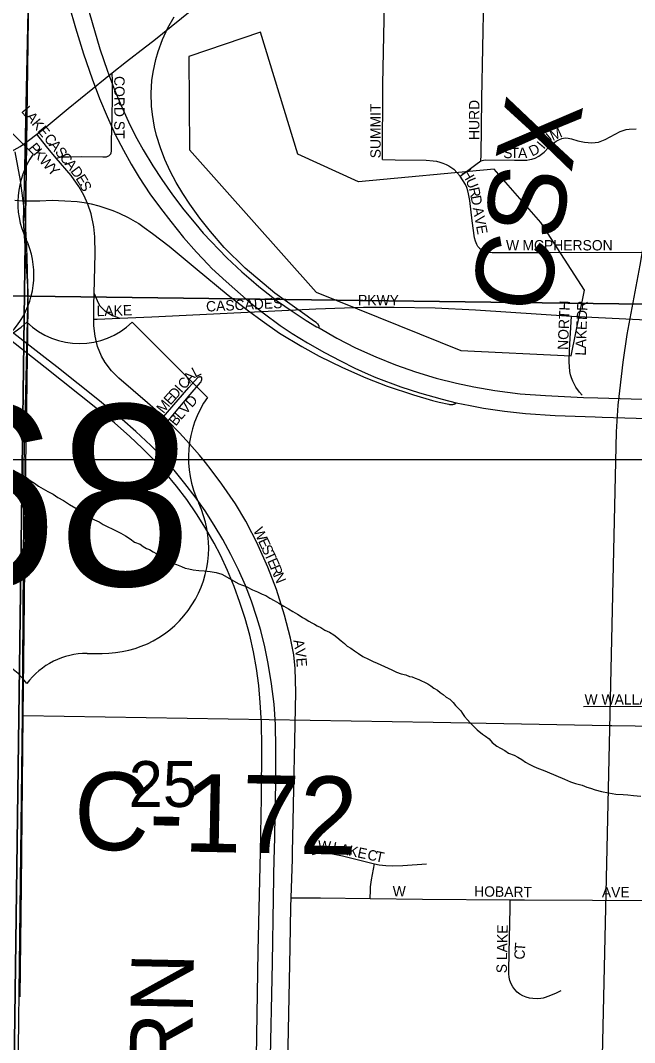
# Model space of a CAD drawing. Extents: x 0 to 68, y 0 to 52.9.
# Drawn here: x 43.122 to 43.713, y 36.702 to 37.686 of the extents above; entities that cross this region are included whole.
import ezdxf

# ---------------------------------------------------------------- set-up
doc = ezdxf.new("R2010")
doc.units = 0
for name, color, linetype in [('Default', 7, 'Continuous'), ('GM_X_County_Road', 7, 'Continuous'), ('GM_X_County_Road_Text', 7, 'Continuous'), ('GM_X_Minor_Lake', 7, 'Continuous'), ('GM_X_Minor_River', 7, 'Continuous'), ('GM_X_State_Route', 7, 'Continuous'), ('GM_X_Township', 7, 'Continuous'), ('GM_X_Township_Road', 7, 'Continuous'), ('GM_X_Township_Road_Text', 7, 'Continuous')]:
    doc.layers.add(name, color=color, linetype=linetype)

msp = doc.modelspace()

# ---------------------------------------------------------------- linework, layer by layer
at = {"layer": 'Default'}
for p, q in [((43.13372, 37.55711), (43.07571, 37.61512)), ((43.30182, 37.32304), (43.22931, 37.39555)), ((41.10506, 37.2633), (50.34506, 37.2633)), ((43.18581, 37.0765), (43.20031, 37.0765))]:
    msp.add_line(p, q, dxfattribs=at)
for points in [[(43.64162, 32.7683), (43.64334, 34.0176), (43.64455, 34.6783), (43.65599, 35.34849), (43.66788, 36.0083), (43.67702, 36.44587), (43.68602, 36.84543), (43.69035, 37.04683), (43.69592, 37.28989), (43.69757, 37.31546), (43.70235, 37.35703), (43.70606, 37.38349), (43.71865, 37.45038), (43.791, 37.87267), (43.79415, 37.89545), (43.79589, 37.91564), (43.79763, 37.93547), (43.7985, 37.95966), (43.79937, 37.99098), (43.80146, 38.12323), (43.80732, 38.54108), (43.80967, 38.71924)], [(43.47039, 37.55202), (43.47086, 37.62482), (43.4719, 37.68686), (43.47308, 37.74856), (43.47388, 37.77555), (43.47402, 37.81026), (43.47409, 37.83453), (43.47449, 37.84897)], [(43.21006, 37.63545), (43.22377, 37.6466), (43.24225, 37.66065), (43.24996, 37.66663), (43.33669, 37.73692), (43.36987, 37.76372), (43.38597, 37.77701)], [(43.56516, 37.5508), (43.56543, 37.5563), (43.56592, 37.58308), (43.56598, 37.61095), (43.56885, 37.7575)], [(43.4093, 37.38988), (43.40944, 37.39043), (43.40944, 37.39076), (43.40935, 37.39135), (43.40928, 37.39168), (43.4092, 37.39194), (43.40907, 37.39231), (43.40885, 37.39273), (43.40867, 37.39301), (43.40839, 37.3934), (43.40819, 37.39362), (43.40778, 37.39401), (43.40721, 37.39452), (43.40651, 37.39504), (43.40408, 37.39682), (43.39776, 37.40136), (43.36674, 37.42348), (43.33825, 37.44747), (43.31797, 37.46735), (43.30461, 37.48292), (43.29442, 37.49579), (43.28471, 37.50904), (43.27792, 37.51932), (43.27162, 37.52988), (43.26587, 37.54079), (43.26076, 37.55199), (43.2564, 37.56349), (43.2528, 37.57528), (43.25088, 37.58325), (43.24882, 37.59539), (43.24799, 37.60355), (43.24763, 37.61586), (43.24835, 37.62814), (43.24939, 37.63628), (43.25191, 37.64833), (43.2542, 37.65619), (43.25844, 37.66775), (43.26368, 37.67887), (43.26961, 37.68964)], [(43.13749, 37.57644), (43.14239, 37.58043), (43.16767, 37.60119), (43.20339, 37.63003), (43.21006, 37.63545)], [(43.15611, 37.55332), (43.15989, 37.55438), (43.162, 37.55469), (43.16355, 37.55478), (43.16858, 37.55483), (43.18005, 37.55494), (43.20108, 37.55455), (43.20341, 37.55467), (43.20436, 37.55483), (43.20579, 37.5552), (43.20672, 37.5557), (43.20753, 37.55626), (43.20843, 37.55713), (43.20883, 37.55768), (43.20908, 37.55855), (43.20926, 37.56004), (43.20945, 37.56916), (43.21005, 37.59377), (43.21029, 37.61121), (43.21022, 37.62794), (43.21006, 37.63545)], [(43.11058, 37.55851), (43.1215, 37.56476), (43.12951, 37.57034), (43.13749, 37.57644)], [(43.15611, 37.55332), (43.14686, 37.5646), (43.13749, 37.57644)], [(43.56516, 37.5508), (43.56775, 37.55139), (43.56957, 37.55168), (43.59762, 37.55135), (43.60949, 37.55141), (43.61249, 37.55197), (43.61438, 37.55253), (43.61739, 37.55353), (43.62106, 37.55531), (43.62607, 37.5591), (43.63029, 37.56354), (43.63513, 37.5678), (43.63769, 37.56968), (43.64041, 37.57123), (43.64329, 37.57233), (43.6463, 37.57287), (43.64934, 37.57277), (43.65241, 37.57208), (43.65868, 37.57021), (43.66516, 37.56877), (43.66848, 37.56835), (43.67185, 37.5682), (43.67522, 37.56836), (43.67857, 37.56893), (43.68179, 37.56997), (43.68485, 37.57135), (43.69927, 37.57896), (43.70212, 37.5801), (43.70506, 37.58093), (43.70817, 37.58137), (43.71464, 37.58174)], [(43.12769, 37.31323), (43.1277, 37.31436), (43.12904, 37.41053), (43.12856, 37.44613), (43.12765, 37.46804), (43.12635, 37.49124), (43.1248, 37.50719), (43.12427, 37.51217), (43.1217, 37.53188), (43.11654, 37.55949)], [(43.19258, 37.42307), (43.1937, 37.4612), (43.19343, 37.47751), (43.19238, 37.48713), (43.18961, 37.49977), (43.18663, 37.509), (43.18275, 37.51784), (43.17793, 37.52622), (43.17038, 37.53679), (43.15611, 37.55332)], [(43.47039, 37.55202), (43.48268, 37.55169), (43.51263, 37.55143), (43.51918, 37.55096), (43.52238, 37.55043), (43.52554, 37.54968), (43.52862, 37.54867), (43.53161, 37.54742), (43.53446, 37.54589), (43.53902, 37.54274), (43.5423, 37.53941), (43.54532, 37.53608)], [(43.54532, 37.53608), (43.55135, 37.54057), (43.56023, 37.54719), (43.56516, 37.5508)], [(43.5639, 37.4666), (43.56223, 37.46849), (43.56133, 37.47027), (43.55991, 37.47343), (43.55906, 37.47675), (43.55672, 37.49297), (43.55443, 37.51254), (43.55333, 37.51891), (43.55258, 37.52202), (43.5516, 37.52505), (43.55037, 37.52797), (43.54532, 37.53608)], [(43.11606, 37.51283), (43.12427, 37.51217)], [(43.12427, 37.51217), (43.13082, 37.51229), (43.14034, 37.51247), (43.15217, 37.51281), (43.16451, 37.5124), (43.17615, 37.51163), (43.18299, 37.51076), (43.1896, 37.50942), (43.1971, 37.50745), (43.20492, 37.50485), (43.21072, 37.50291), (43.21681, 37.50044), (43.22541, 37.49637), (43.23206, 37.49253), (43.23561, 37.49037), (43.24083, 37.48678), (43.24869, 37.48089), (43.26491, 37.46876), (43.28995, 37.44768), (43.32174, 37.42153), (43.34128, 37.40643), (43.35461, 37.39679), (43.3713, 37.38491), (43.39279, 37.37193), (43.40935, 37.36269), (43.43179, 37.35195), (43.45433, 37.34192), (43.47491, 37.3338), (43.50017, 37.32537), (43.51864, 37.31993), (43.52494, 37.31842), (43.53417, 37.31634), (43.53508, 37.31621), (43.53621, 37.3161), (43.5368, 37.3161), (43.53746, 37.31613), (43.53808, 37.3162), (43.53874, 37.31634), (43.53933, 37.3165), (43.53983, 37.31666), (43.54008, 37.31673), (43.54028, 37.31683), (43.54048, 37.31692), (43.54067, 37.31707), (43.5409, 37.31728), (43.54102, 37.31738), (43.54116, 37.31756), (43.54139, 37.31783)], [(43.5639, 37.4666), (43.56535, 37.46559), (43.56693, 37.46453), (43.5692, 37.46361), (43.57257, 37.46277), (43.57594, 37.46253), (43.62519, 37.4626), (43.74003, 37.46289)], [(43.19224, 37.39823), (43.19226, 37.41186), (43.19258, 37.42307)], [(43.19258, 37.42307), (43.19448, 37.41864), (43.19634, 37.41421), (43.19818, 37.41125), (43.20064, 37.40875), (43.20268, 37.40663), (43.20559, 37.40463), (43.21024, 37.40202), (43.21722, 37.3993)], [(43.34902, 36.68792), (43.35078, 36.78962), (43.35247, 36.87161), (43.35274, 36.88536), (43.35377, 36.93722), (43.35417, 36.98645), (43.35374, 37.00944), (43.35266, 37.02914), (43.35117, 37.04551), (43.349, 37.06181), (43.34616, 37.07801), (43.34258, 37.09407), (43.33818, 37.10992), (43.33312, 37.12556), (43.32746, 37.14101), (43.32119, 37.15621), (43.31424, 37.17112), (43.30815, 37.18278), (43.29997, 37.19705), (43.29123, 37.21099), (43.28192, 37.22454), (43.27199, 37.23765), (43.26147, 37.2503), (43.2504, 37.26246), (43.23884, 37.27416), (43.22688, 37.28543), (43.21208, 37.29846), (43.19434, 37.31308), (43.14536, 37.35166), (43.07056, 37.41047)], [(43.21722, 37.3993), (43.24828, 37.40062), (43.32064, 37.40415), (43.40604, 37.40822), (43.45204, 37.40977), (43.48161, 37.40994), (43.52105, 37.40929), (43.56016, 37.40749), (43.6526, 37.40131)], [(43.25928, 37.30439), (43.24391, 37.31784), (43.21635, 37.34152), (43.2093, 37.3487), (43.2031, 37.35673), (43.19966, 37.36259), (43.19583, 37.37204), (43.19344, 37.3819), (43.19222, 37.39192), (43.19224, 37.39823)], [(43.19224, 37.39823), (43.19554, 37.39837), (43.21722, 37.3993)], [(43.65032, 37.359), (43.65058, 37.36701), (43.65071, 37.36891), (43.6526, 37.40131)], [(43.6526, 37.40131), (43.72456, 37.39757), (43.764, 37.39574), (43.79033, 37.39515), (43.81995, 37.39527), (43.8583, 37.39597), (43.90519, 37.3974), (43.92343, 37.39778)], [(43.14535, 37.36108), (43.10372, 37.39358)], [(43.21959, 37.30172), (43.218, 37.30311), (43.19774, 37.3198), (43.15652, 37.35236), (43.14535, 37.36108)], [(43.66279, 37.32512), (43.66015, 37.32792), (43.65676, 37.3329), (43.65365, 37.33874), (43.65256, 37.34171), (43.65168, 37.34475), (43.65104, 37.34785), (43.65027, 37.35736), (43.65032, 37.359)], [(43.25928, 37.30439), (43.26324, 37.30893), (43.28382, 37.3325), (43.2926, 37.34224), (43.29293, 37.3425), (43.29333, 37.34273), (43.29369, 37.34286), (43.29406, 37.34296), (43.29441, 37.34302), (43.29491, 37.34304), (43.29583, 37.34279)], [(43.26363, 37.30058), (43.26669, 37.30392), (43.28525, 37.32571), (43.2952, 37.33746), (43.29558, 37.33807), (43.29583, 37.33856), (43.29616, 37.33936), (43.29634, 37.3402), (43.29639, 37.34061), (43.29641, 37.34103), (43.29636, 37.34157), (43.29628, 37.34195), (43.29583, 37.34279)], [(43.12688, 37.25918), (43.12769, 37.31323)], [(43.36621, 36.88513), (43.36762, 36.95233), (43.36776, 36.98515), (43.36723, 37.00809), (43.36596, 37.02771), (43.36358, 37.04721), (43.36036, 37.0666), (43.35705, 37.08265), (43.3531, 37.09855), (43.34946, 37.11113), (43.34422, 37.12664), (43.33831, 37.1419), (43.33167, 37.15688), (43.32444, 37.17158), (43.3167, 37.18601), (43.30835, 37.20011), (43.29947, 37.21387), (43.29003, 37.22726), (43.28005, 37.24025), (43.2696, 37.25286), (43.25861, 37.265), (43.24711, 37.27667), (43.23278, 37.29013), (43.21959, 37.30172)], [(43.26363, 37.30058), (43.25928, 37.30439)], [(43.35071, 37.18057), (43.33871, 37.20377), (43.32864, 37.22061), (43.3157, 37.23952), (43.30547, 37.25326), (43.29987, 37.2604), (43.2942, 37.26733), (43.28436, 37.27828), (43.27489, 37.28881), (43.26363, 37.30058)], [(43.12129, 36.74559), (43.12266, 36.85223), (43.12425, 37.01656), (43.12504, 37.09728), (43.12637, 37.22448), (43.12688, 37.25918)], [(43.38411, 36.89902), (43.38701, 37.03915), (43.38639, 37.06204), (43.38501, 37.075), (43.38194, 37.09103), (43.37611, 37.11319), (43.36819, 37.13816), (43.36008, 37.1596), (43.35074, 37.18051), (43.35071, 37.18057)], [(43.66409, 37.02545), (43.68554, 37.02561), (43.74466, 37.0254), (43.77955, 37.02537)], [(43.38383, 36.88529), (43.38411, 36.89902)], [(43.38457, 35.97573), (43.38094, 35.98619), (43.37519, 36.00508), (43.36978, 36.02574), (43.36583, 36.04342), (43.36217, 36.06282), (43.35864, 36.08557), (43.35632, 36.10517), (43.35448, 36.12812), (43.35359, 36.14784), (43.35333, 36.17086), (43.35438, 36.24311), (43.35608, 36.34162), (43.35808, 36.44668), (43.35961, 36.53534), (43.36104, 36.61414), (43.3622, 36.67325), (43.36443, 36.77831), (43.36533, 36.84069), (43.3661, 36.8801), (43.36621, 36.88513)], [(43.40285, 36.8829), (43.40604, 36.88366), (43.40929, 36.88415), (43.41256, 36.88437), (43.41585, 36.88429), (43.42234, 36.88345), (43.43197, 36.8814), (43.46266, 36.87366)], [(43.45843, 36.84042), (43.45878, 36.84831), (43.45893, 36.85172), (43.45983, 36.85849), (43.4617, 36.86855), (43.46266, 36.87366)], [(43.46266, 36.87366), (43.46707, 36.8728), (43.47359, 36.87208), (43.48016, 36.87189), (43.49001, 36.87221), (43.51294, 36.87394)], [(43.38252, 36.84093), (43.39089, 36.84095), (43.4106, 36.84102), (43.45843, 36.84042)], [(43.45843, 36.84042), (43.5089, 36.83978), (43.59341, 36.83926)], [(43.64228, 36.75147), (43.63786, 36.74932), (43.63225, 36.74688), (43.62709, 36.74498), (43.62513, 36.74454), (43.62311, 36.74425), (43.61929, 36.74393), (43.61514, 36.744), (43.6119, 36.74442), (43.60871, 36.74534), (43.60565, 36.74663), (43.60278, 36.74829), (43.60015, 36.75031), (43.59781, 36.75267), (43.59583, 36.75533), (43.59427, 36.75825), (43.59317, 36.76138), (43.5925, 36.76464), (43.59215, 36.76794), (43.59205, 36.77126), (43.59244, 36.78785), (43.59325, 36.83101), (43.59341, 36.83926)], [(43.59341, 36.83926), (43.6072, 36.83918), (43.67279, 36.83873), (43.74163, 36.83838), (43.76459, 36.83816), (43.77638, 36.83787)]]:
    msp.add_lwpolyline(points, dxfattribs=at)
for points in [[(42.87499, 38.47751), (43.93627, 38.46518), (43.9204, 37.41034), (42.85875, 37.42389)], [(41.80876, 37.97561), (43.13273, 37.95279), (43.11555, 36.67874), (43.11455, 36.64024), (41.78766, 36.70713)], [(43.13273, 37.95279), (44.41032, 37.93957), (44.34414, 36.66665), (43.11555, 36.67874)], [(43.9204, 37.41034), (43.92065, 37.39833), (43.90273, 36.34073), (42.83718, 36.36115), (42.85875, 37.42389)]]:
    msp.add_lwpolyline(points, close=True, dxfattribs=at)
for centre, radius, start, end in [((43.20024, 37.51053), 0.08121, 144.99907, 205.45288), ((43.05341, 37.44109), 0.08121, 269.36174, 25.16808), ((43.07704, 37.44733), 0.07251, 225.573, 314.427), ((43.17855, 37.44733), 0.07251, 225.573, 314.427), ((43.38498, 37.26481), 0.10151, 144.99907, 205.45288), ((43.20144, 37.17801), 0.10151, 269.36174, 25.16808), ((43.06979, 37.00399), 0.07251, 36.8699, 90), ((43.18581, 37.00399), 0.07251, 90, 143.1301)]:
    msp.add_arc(centre, radius, start, end, dxfattribs=at)
at = {"layer": 'GM_X_County_Road'}
for points in [[(43.12425, 37.01656), (43.51929, 37.01031), (43.68939, 37.00715)], [(43.68939, 37.00715), (43.6915, 37.00711), (43.7362, 37.00629), (44.09307, 37.00031), (44.42939, 36.99402), (44.68365, 36.98823), (44.74109, 36.98702), (44.98301, 36.98129), (45.03351, 36.98047)]]:
    msp.add_lwpolyline(points, dxfattribs=at)
at = {"layer": 'GM_X_Minor_Lake'}
for points in [[(43.3528, 37.67472), (43.28373, 37.65132), (43.28436, 37.5614), (43.40662, 37.42449), (43.54574, 37.36829), (43.6522, 37.36317)], [(43.3528, 37.67472), (43.28373, 37.65132), (43.28436, 37.5614), (43.40662, 37.42449), (43.54574, 37.36829), (43.6522, 37.36317), (43.66488, 37.42633), (43.62282, 37.49157), (43.5781, 37.54278), (43.44735, 37.53057), (43.38882, 37.5573), (43.3528, 37.67472)], [(43.6522, 37.36317), (43.66488, 37.42633), (43.62282, 37.49157), (43.5781, 37.54278), (43.44735, 37.53057), (43.38882, 37.5573), (43.3528, 37.67472)]]:
    msp.add_lwpolyline(points, dxfattribs=at)
at = {"layer": 'GM_X_Minor_River'}
for points in [[(43.09753, 37.26192), (43.12652, 37.24655), (43.13101, 37.24299), (43.135, 37.24043), (43.13899, 37.23738), (43.14349, 37.23482), (43.14798, 37.23226), (43.15298, 37.2297), (43.15748, 37.22664), (43.16297, 37.22357), (43.16897, 37.21999), (43.17496, 37.21641), (43.18245, 37.21181), (43.18794, 37.20773), (43.19294, 37.20517), (43.19744, 37.20311), (43.20143, 37.20056), (43.20594, 37.1985), (43.20994, 37.19645), (43.21393, 37.1944), (43.21844, 37.19235), (43.22293, 37.18979), (43.22743, 37.18673), (43.23142, 37.18367), (43.23692, 37.1816), (43.23992, 37.17957), (43.24291, 37.17752), (43.24591, 37.17649), (43.24941, 37.17444), (43.25291, 37.1724), (43.25691, 37.17035), (43.2609, 37.16779), (43.2649, 37.16524), (43.2689, 37.16319), (43.2719, 37.16215), (43.27691, 37.16009), (43.28041, 37.15855), (43.28392, 37.15801), (43.28793, 37.15696), (43.29345, 37.1564), (43.29847, 37.15585), (43.30449, 37.15528), (43.31001, 37.15422), (43.31552, 37.15266), (43.33201, 37.14344), (43.33902, 37.14086), (43.34502, 37.13778), (43.35002, 37.13572), (43.35452, 37.13367), (43.35802, 37.13212), (43.36202, 37.12957), (43.36602, 37.12752), (43.37052, 37.12496), (43.37551, 37.12189), (43.38001, 37.11933), (43.384, 37.11678), (43.3885, 37.11422), (43.39099, 37.11269), (43.39349, 37.11116), (43.39599, 37.10963), (43.39949, 37.10758), (43.40248, 37.10604), (43.40498, 37.10451), (43.40748, 37.10298), (43.41098, 37.10143), (43.41498, 37.09888), (43.41948, 37.09682), (43.42347, 37.09427), (43.42647, 37.09223), (43.43045, 37.08867), (43.43394, 37.08612), (43.43643, 37.08358), (43.43993, 37.08154), (43.44342, 37.07899), (43.44741, 37.07644), (43.4514, 37.07338), (43.4569, 37.07081), (43.46141, 37.06876), (43.46541, 37.06721), (43.47941, 37.06053), (43.48391, 37.05848), (43.48842, 37.05692), (43.49293, 37.05587), (43.49644, 37.05433), (43.49894, 37.0538), (43.50195, 37.05277), (43.50545, 37.05122), (43.50795, 37.05019), (43.51095, 37.04865), (43.51395, 37.04711), (43.51694, 37.04507), (43.51994, 37.04303), (43.52343, 37.04099), (43.52593, 37.03895), (43.52892, 37.03691), (43.53191, 37.03437), (43.53541, 37.03232), (43.53839, 37.02928)], [(43.53839, 37.02928), (43.54088, 37.02624), (43.54336, 37.0237), (43.54585, 37.02116), (43.54733, 37.01864), (43.54931, 37.0156), (43.5523, 37.01256), (43.55478, 37.00952), (43.55826, 37.00596), (43.56175, 37.00291), (43.56673, 36.99884), (43.56973, 36.9968), (43.57322, 36.99426), (43.5762, 36.99071), (43.58069, 36.98714), (43.58418, 36.9851), (43.58818, 36.98305), (43.59167, 36.9805), (43.59718, 36.97843), (43.60068, 36.97639), (43.60468, 36.97434), (43.60817, 36.97179), (43.61167, 36.96974), (43.61617, 36.96769), (43.62067, 36.96563), (43.62518, 36.96407), (43.62918, 36.96253), (43.64569, 36.95532), (43.65169, 36.95275), (43.6562, 36.95119), (43.66021, 36.95015), (43.66272, 36.94962), (43.66722, 36.94756), (43.67073, 36.94652), (43.67523, 36.94497), (43.68125, 36.9434), (43.68827, 36.94232), (43.69529, 36.94074), (43.70232, 36.94067), (43.70684, 36.94012), (43.71236, 36.93956), (43.71939, 36.93898)]]:
    msp.add_lwpolyline(points, dxfattribs=at)
at = {"layer": 'GM_X_State_Route'}
for points in [[(43.16934, 37.75816), (43.19055, 37.684), (43.19817, 37.65884), (43.20556, 37.63705), (43.21231, 37.61938), (43.21861, 37.60419), (43.22709, 37.58546), (43.23385, 37.57228), (43.2398, 37.56148), (43.24915, 37.54597), (43.25767, 37.53288), (43.26812, 37.5181), (43.27915, 37.50374), (43.29063, 37.48977), (43.2978, 37.48133), (43.32048, 37.45757), (43.33494, 37.44407), (43.34402, 37.43621), (43.35142, 37.42978), (43.36016, 37.42289), (43.36935, 37.41563), (43.38333, 37.40618), (43.397, 37.39692), (43.40693, 37.39105), (43.4093, 37.38988), (43.42656, 37.37991), (43.44438, 37.37059), (43.46394, 37.36203), (43.48308, 37.35425), (43.50223, 37.34758), (43.52208, 37.34151), (43.54172, 37.33673), (43.55827, 37.33305), (43.57851, 37.32957), (43.60305, 37.32649), (43.62737, 37.32481), (43.66417, 37.32303), (43.67783, 37.32266), (43.86049, 37.31703)], [(43.16849, 37.70023), (43.17463, 37.67898), (43.18248, 37.65397), (43.19066, 37.62995), (43.19791, 37.61081), (43.20514, 37.59343), (43.213, 37.57634), (43.22082, 37.56105), (43.22842, 37.5475), (43.23605, 37.53493), (43.24641, 37.51922), (43.25643, 37.50527), (43.26638, 37.49228), (43.27878, 37.47704), (43.29117, 37.46289), (43.30237, 37.45097), (43.30607, 37.44725), (43.31968, 37.43448), (43.34207, 37.41518), (43.35546, 37.40446), (43.37171, 37.39224), (43.38333, 37.38459), (43.39808, 37.37555), (43.41445, 37.36641), (43.42992, 37.35816), (43.44375, 37.35122), (43.45669, 37.34526), (43.46414, 37.3421), (43.48795, 37.33321), (43.50602, 37.32747), (43.52783, 37.3212), (43.54139, 37.31783), (43.55479, 37.3152), (43.56772, 37.3127), (43.58794, 37.30966), (43.60827, 37.30751), (43.63686, 37.30563), (43.67519, 37.30421)], [(43.67519, 37.30421), (43.6819, 37.30396), (43.8786, 37.29812), (44.06297, 37.29264), (44.2064, 37.28832), (44.48097, 37.28067), (44.71457, 37.27378), (44.78831, 37.27138), (44.88259, 37.269), (45.2473, 37.25834), (45.44401, 37.2525), (45.57514, 37.24871), (45.72414, 37.24408), (45.83581, 37.24067)]]:
    msp.add_lwpolyline(points, dxfattribs=at)
at = {"layer": 'GM_X_Township'}
msp.add_lwpolyline([(43.06441, 32.7683), (43.08393, 33.99592), (43.08445, 34.02868), (43.09249, 34.65268), (43.09292, 34.68642), (43.10458, 35.31419), (43.1053, 35.34562), (43.1113, 36.01383), (43.1191, 36.64269), (43.12347, 37.01757), (43.12518, 37.25841), (43.12908, 37.42523), (43.12464, 37.49311), (43.12504, 37.51468), (43.13199, 37.8314), (43.13205, 37.85841), (43.13228, 37.95106), (43.31455, 37.9477), (43.3203, 37.94792), (44.12143, 37.94309), (44.77759, 37.93161), (45.76356, 37.9078)], dxfattribs=at)
at = {"layer": 'GM_X_Township_Road'}
for points in [[(43.38252, 36.84093), (43.38369, 36.87841), (43.38383, 36.88529)], [(43.37905, 36.66588), (43.38136, 36.79312), (43.38226, 36.83252), (43.38252, 36.84093)]]:
    msp.add_lwpolyline(points, dxfattribs=at)

# ---------------------------------------------------------------- texts
at = {"layer": 'Default'}
for s, height, rotation, p in [('CORD ST', 0.01, 270, (43.21198, 37.6325)), ('L', 0.01, 309.54319, (43.1218, 37.59849)), ('SUMMIT', 0.01, 90, (43.46869, 37.5533)), ('HURD', 0.01, 90, (43.56374, 37.5709)), ('CSX', 0.07475, 80.02237, (43.62834, 37.40146)), ('A', 0.01, 309.53696, (43.12628, 37.59306)), ('K', 0.01, 309.5352, (43.13188, 37.58627)), ('E', 0.01, 309.54319, (43.13748, 37.57949)), ('C', 0.01, 309.54971, (43.14365, 37.57201)), ('U', 0.01, 40.51358, (43.62834, 37.56447)), ('M', 0.01, 24.14554, (43.63439, 37.56978)), ('P', 0.01, 309.29134, (43.12886, 37.56307)), ('A', 0.01, 309.55109, (43.14869, 37.56591)), ('D', 0.01, 26.43398, (43.61445, 37.55481)), ('I', 0.01, 49.49343, (43.62577, 37.56141)), ('K', 0.01, 309.54331, (43.13335, 37.55759)), ('W', 0.01, 310.9939, (43.13913, 37.5506)), ('S', 0.01, 309.5258, (43.1543, 37.55912)), ('C', 0.01, 309.54971, (43.15878, 37.55369)), ('S', 0.01, 0.16394, (43.58674, 37.55342)), ('T', 0.01, 0.18377, (43.59379, 37.55345)), ('A', 0.01, 1.31127, (43.60104, 37.55347)), ('Y', 0.01, 313.90518, (43.147, 37.54156)), ('A', 0.01, 309.53696, (43.16382, 37.54758)), ('D', 0.01, 306.49828, (43.16934, 37.5409)), ('E', 0.01, 301.15116, (43.17444, 37.53404)), ('H', 0.01, 299.55781, (43.54611, 37.53932)), ('U', 0.01, 292.79974, (43.55031, 37.53195)), ('S', 0.01, 296.41843, (43.17797, 37.5282)), ('R', 0.01, 282.13377, (43.55357, 37.5243)), ('D', 0.01, 280.57267, (43.55522, 37.51663)), ('A', 0.01, 280.41863, (43.55731, 37.50539)), ('V', 0.01, 280.39675, (43.55891, 37.49673)), ('E', 0.01, 280.42294, (43.56049, 37.48808)), ('W', 0.01, 0.00001, (43.58938, 37.46454)), ('MCPHERSON', 0.01, 0.00001, (43.60522, 37.46454)), ('CASCADES', 0.01, 2.75597, (43.30067, 37.40558)), ('PKWY', 0.01, 0.00001, (43.44682, 37.41174)), ('LAKE', 0.01, 1.54736, (43.19509, 37.40118)), ('NORTH', 0.01, 87.66396, (43.6491, 37.36858)), ('D', 0.01, 87.8797, (43.66738, 37.39743)), ('R', 0.01, 87.87846, (43.66771, 37.40622)), ('K', 0.01, 87.90154, (43.6667, 37.37896)), ('E', 0.01, 87.89608, (43.66702, 37.38775)), ('A', 0.01, 88.20735, (43.66643, 37.37018)), ('L', 0.01, 88.96184, (43.6663, 37.36317)), ('L', 0.01, 27.23693, (43.28991, 37.34191)), ('C', 0.01, 48.17864, (43.27952, 37.33004)), ('A', 0.01, 48.15411, (43.2848, 37.33594)), ('D', 0.01, 48.15411, (43.2707, 37.3202)), ('I', 0.01, 48.16943, (43.27658, 37.32676)), ('M', 0.01, 50.74006, (43.25942, 37.30686)), ('E', 0.01, 48.3256, (43.26603, 37.31495)), ('V', 0.01, 48.20126, (43.28086, 37.30604)), ('D', 0.01, 48.18497, (43.28673, 37.3126)), ('L', 0.01, 48.59561, (43.27622, 37.30077)), ('B', 0.01, 49.9333, (43.27116, 37.29476)), ('W', 0.01, 294.75284, (43.34556, 37.19505)), ('E', 0.01, 294.79561, (43.35036, 37.18465)), ('S', 0.01, 294.75606, (43.35331, 37.17826)), ('T', 0.01, 294.75604, (43.35626, 37.17187)), ('E', 0.01, 293.91256, (43.35919, 37.16551)), ('R', 0.01, 292.5545, (43.36202, 37.15914)), ('N', 0.01, 292.23984, (43.36505, 37.15183)), ('A', 0.01, 280.46124, (43.38443, 37.08901)), ('V', 0.01, 278.22595, (43.38601, 37.08046)), ('E', 0.01, 274.45738, (43.38725, 37.07193)), ('W WALLACE ST', 0.01, 0.00001, (43.66506, 37.02718)), ('25', 0.0442, 0.00001, (43.22594, 36.92856)), ('W', 0.01, 356.3492, (43.40793, 36.88639)), ('L', 0.01, 348.17043, (43.42156, 36.88521)), ('A', 0.01, 348.02128, (43.42845, 36.88377)), ('K', 0.01, 348.0505, (43.43706, 36.88194)), ('E', 0.01, 348.03116, (43.44567, 36.88012)), ('C', 0.01, 348.03755, (43.45514, 36.87811)), ('T', 0.01, 348.04437, (43.46289, 36.87647)), ('W', 0.01, 0.00001, (43.48026, 36.84238)), ('HOBART', 0.01, 359.14041, (43.55865, 36.84238)), ('AVE', 0.01, 0.00001, (43.68178, 36.8415)), ('S LAKE', 0.01, 88.83149, (43.59013, 36.76838)), ('T', 0.01, 85.65158, (43.60757, 36.78926)), ('C', 0.01, 88.27532, (43.60734, 36.78146))]:
    msp.add_text(s, height=height, rotation=rotation, dxfattribs=at).set_placement(p)
msp.add_text('68', height=0.174024, dxfattribs=at).set_placement((43.02819, 37.14176))
at = {"layer": 'GM_X_County_Road_Text'}
msp.add_text('C-172', height=0.075, rotation=358.89785, dxfattribs=at).set_placement((43.1726, 36.8877))
at = {"layer": 'GM_X_Township_Road_Text'}
msp.add_text('WESTERN', height=0.06, rotation=88.83366, dxfattribs=at).set_placement((43.28065, 36.38629))

doc.saveas('drawing.dxf')
